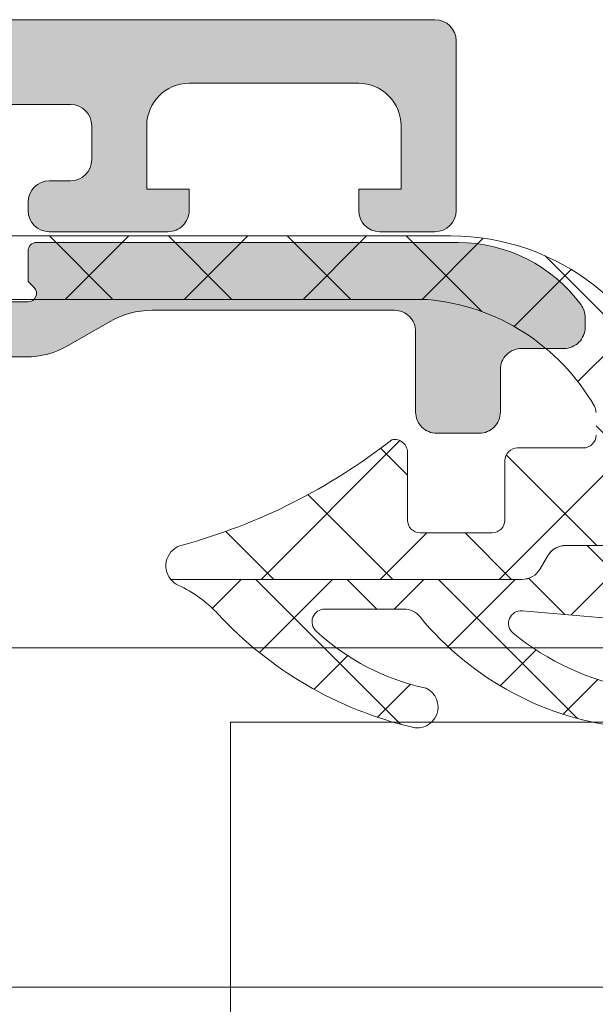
# Model space of a CAD drawing. Header units: millimetres. Extents: x 144573 to 336993, y 74252 to 247042.
# Tile 576 of 656: x 199674 to 199688, y 198260 to 198283. Entities that reach past the tile are written whole.
import ezdxf

# ---------------------------------------------------------------- set-up
doc = ezdxf.new("R2010")
doc.units = ezdxf.units.MM
doc.layers.add('FASÁDA DETAILNÍ', color=255, linetype='Continuous', lineweight=0)
doc.layers.add('NOVA', color=255, linetype='Continuous', lineweight=0)

# ---------------------------------------------------------------- blocks, each defined once
blk = doc.blocks.new('A$C69D17D4D')
at = {"layer": 'FASÁDA DETAILNÍ'}
h = blk.add_hatch(color=256, dxfattribs=at)
edge = h.paths.add_edge_path()
edge.add_arc((-23461.00547196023, 24911.31804486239), 0.5000674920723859, 0.0077324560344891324, 89.99226754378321, ccw=False)
edge.add_line((-23460.50540447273, 24911.31811234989), (-23460.50540447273, 24907.31811234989))
edge.add_arc((-23461.00547196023, 24907.3181798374), 0.5000674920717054, 270.0077324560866, 359.99226754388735, ccw=False)
edge.add_line((-23461.00540447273, 24906.81811234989), (-23462.30545330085, 24906.81811234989))
edge.add_arc((-23462.30541640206, 24907.31814924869), 0.5000369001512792, 180.0042279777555, 269.99577202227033, ccw=False)
edge.add_line((-23462.80545330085, 24907.31811234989), (-23462.80545330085, 24907.81811234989))
edge.add_line((-23462.80545330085, 24907.81811234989), (-23461.80545330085, 24907.81811234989))
edge.add_line((-23461.80545330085, 24907.81811234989), (-23461.80545330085, 24909.31811234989))
edge.add_arc((-23462.80541632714, 24909.31814932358), 0.9999630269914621, 359.9978814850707, 450.0021185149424)
edge.add_line((-23462.80545330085, 24910.31811234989), (-23466.80545330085, 24910.31811234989))
edge.add_arc((-23466.80537643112, 24909.31803548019), 1.000076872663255, 90.00440397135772, 179.9955960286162)
edge.add_line((-23467.80545330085, 24909.31811234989), (-23467.80545330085, 24907.81811234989))
edge.add_line((-23467.80545330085, 24907.81811234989), (-23466.80545330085, 24907.81811234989))
edge.add_line((-23466.80545330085, 24907.81811234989), (-23466.80545330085, 24907.31811234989))
edge.add_arc((-23467.30539582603, 24907.3180548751), 0.4999425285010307, -90.0065868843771, 0.006586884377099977, ccw=False)
edge.add_line((-23467.30545330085, 24906.81811234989), (-23470.10544109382, 24906.81811234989))
edge.add_arc((-23470.10544109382, 24907.31811234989), 0.5000000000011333, 180.0000000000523, 270.0000000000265, ccw=False)
edge.add_line((-23470.60544109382, 24907.31811234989), (-23470.60544109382, 24907.5181123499))
edge.add_arc((-23470.10544109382, 24907.51811234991), 0.5000000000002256, 89.99999999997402, 179.9999999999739, ccw=False)
edge.add_line((-23470.10544109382, 24908.01811234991), (-23469.60544109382, 24908.01811234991))
edge.add_arc((-23469.60547619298, 24908.51814744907), 0.500035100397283, 270.0040217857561, 359.9959782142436)
edge.add_line((-23469.10544109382, 24908.51811234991), (-23469.10544109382, 24909.31811540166))
edge.add_arc((-23469.60545765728, 24909.31809883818), 0.5000165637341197, 0.001897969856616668, 89.99810203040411)
edge.add_line((-23469.60544109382, 24909.81811540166), (-23500.90543499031, 24909.81811540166))
edge.add_line((-23500.9054349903, 24909.81811540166), (-23506.94389261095, 24909.38571876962))
edge.add_arc((-23506.90543655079, 24908.38649908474), 0.9999594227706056, 92.20400286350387, 179.9999999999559)
edge.add_line((-23507.90539597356, 24908.38649908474), (-23507.90539597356, 24901.71804687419))
edge.add_arc((-23507.40539597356, 24901.71804687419), 0.5000000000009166, 180.0000000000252, 269.9999999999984)
edge.add_line((-23507.40539597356, 24901.21804687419), (-23506.50539597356, 24901.21804687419))
edge.add_arc((-23506.50539597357, 24900.71804687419), 0.5000000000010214, 1.1692691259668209e-10, 90.0000000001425, ccw=False)
edge.add_line((-23506.00539597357, 24900.71804687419), (-23506.00539597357, 24899.31804534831))
edge.add_arc((-23505.92655952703, 24899.05052475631), 0.278895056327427, 106.4198764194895, 181.1645893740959)
edge.add_line((-23506.20539697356, 24899.04485634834), (-23506.20539697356, 24898.59126234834))
edge.add_arc((-23505.92652887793, 24898.58560168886), 0.2789255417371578, 178.8371299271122, 253.575405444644)
edge.add_line((-23506.00539597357, 24898.31805834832), (-23506.00539597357, 24896.43804734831))
edge.add_arc((-23506.30539597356, 24896.43804734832), 0.3000000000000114, 270.00000000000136, 360, ccw=False)
edge.add_line((-23506.30539597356, 24896.13804734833), (-23507.2853702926, 24896.13804734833))
edge.add_arc((-23507.28537029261, 24896.43804734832), 0.2999999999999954, 180.0000000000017, 270.00000000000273, ccw=False)
edge.add_line((-23507.58537029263, 24896.43804734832), (-23507.58537029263, 24899.19804534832))
edge.add_arc((-23507.70537029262, 24899.19804534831), 0.1200000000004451, 359.9999999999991, 450)
edge.add_line((-23507.70537029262, 24899.31804534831), (-23512.00539597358, 24899.31804534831))
edge.add_arc((-23512.00539597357, 24898.81804534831), 0.5000000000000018, 89.9999999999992, 179.9999999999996)
edge.add_line((-23512.50539597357, 24898.81804534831), (-23512.50539597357, 24898.11804534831))
edge.add_line((-23512.50539597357, 24898.11804534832), (-23511.12390051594, 24895.7252250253))
edge.add_arc((-23511.24351575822, 24895.65616513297), 0.1381197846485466, -90.00000000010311, 29.999999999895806, ccw=False)
edge.add_line((-23511.24351575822, 24895.51804534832), (-23515.00539597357, 24895.51804534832))
edge.add_arc((-23515.00539597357, 24893.51804534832), 1.999999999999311, 90.00000000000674, 180.0000000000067)
edge.add_line((-23517.00539597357, 24893.51804534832), (-23517.00539597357, 24892.9500499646))
edge.add_arc((-23517.50539597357, 24892.95004996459), 0.5000000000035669, 325.52092823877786, 359.9999999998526, ccw=False)
edge.add_arc((-23521.2148945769, 24895.4975232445), 4.999999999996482, 275.34922800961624, 325.5209282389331, ccw=False)
edge.add_arc((-23520.76727618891, 24890.65617200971), 0.1381197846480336, 150.0000000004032, 277.70243749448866, ccw=False)
edge.add_line((-23520.8868914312, 24890.72523190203), (-23519.50539597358, 24893.11805222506))
edge.add_line((-23519.50539597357, 24893.11805222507), (-23519.50539597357, 24893.81805222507))
edge.add_arc((-23520.00539597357, 24893.81805222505), 0.5, 360, 450)
edge.add_line((-23520.00539597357, 24894.31805222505), (-23524.30542165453, 24894.31805222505))
edge.add_arc((-23524.30542165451, 24894.19805222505), 0.1199999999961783, 90.00000000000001, 179.9999999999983)
edge.add_line((-23524.42542165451, 24894.19805222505), (-23524.42542165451, 24891.43805422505))
edge.add_arc((-23524.72542165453, 24891.43805422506), 0.2999999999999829, -90, 6.252776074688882e-13, ccw=False)
edge.add_line((-23524.72542165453, 24891.13805422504), (-23525.70539597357, 24891.13805422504))
edge.add_arc((-23525.70539597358, 24891.43805422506), 0.300000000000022, 180.0000000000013, 270, ccw=False)
edge.add_line((-23526.00539597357, 24891.43805422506), (-23526.00539597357, 24893.31806522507))
edge.add_arc((-23526.08426306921, 24893.5856085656), 0.2789255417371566, 286.4245945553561, 361.1628700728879)
edge.add_line((-23525.80539497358, 24893.59126922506), (-23525.80539497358, 24894.04486322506))
edge.add_arc((-23526.08423242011, 24894.05053163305), 0.2788950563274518, 358.8354106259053, 433.5801235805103)
edge.add_line((-23526.00539597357, 24894.31805222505), (-23526.00539597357, 24897.31811071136))
edge.add_line((-23526.00539597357, 24897.31811071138), (-23525.30532360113, 24898.01821360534))
edge.add_line((-23525.30532360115, 24898.01821360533), (-23524.70531749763, 24898.01821360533))
edge.add_line((-23524.70531749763, 24898.01821360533), (-23524.70531749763, 24896.41820750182))
edge.add_arc((-23524.20530804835, 24896.4182169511), 0.5000094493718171, 180.0010827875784, 269.9989172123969)
edge.add_line((-23524.20531749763, 24895.91820750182), (-23523.80988941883, 24895.91820750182))
edge.add_arc((-23523.80988941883, 24896.41820750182), 0.5000000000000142, 270.0000000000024, 285.0000000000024)
edge.add_line((-23523.68047989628, 24895.93524458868), (-23522.24659314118, 24896.31945338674))
edge.add_arc((-23522.50541218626, 24897.28537921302), 1.000000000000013, 285.0000000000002, 360.0000000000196)
edge.add_line((-23521.50541218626, 24897.28537921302), (-23521.50541218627, 24903.01820139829))
edge.add_line((-23521.50541218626, 24903.01820139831), (-23524.70531749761, 24903.01820139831))
edge.add_line((-23524.70531749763, 24903.01820139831), (-23524.70531749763, 24902.21821360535))
edge.add_line((-23524.70531749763, 24902.21821360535), (-23525.30532360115, 24902.21821360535))
edge.add_line((-23525.30532360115, 24902.21821360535), (-23526.0053052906, 24903.43064646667))
edge.add_line((-23526.0053052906, 24903.43064646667), (-23526.0053052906, 24904.51820139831))
edge.add_line((-23526.0053052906, 24904.51820139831), (-23511.00539597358, 24904.51820139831))
edge.add_arc((-23511.00539597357, 24905.01820139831), 0.5000000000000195, 269.9999999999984, 360.0000000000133)
edge.add_line((-23510.50539597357, 24905.01820139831), (-23510.50539597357, 24910.81811234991))
edge.add_arc((-23509.50539597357, 24910.81811234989), 1, 90, 180.0000000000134, ccw=False)
edge.add_line((-23509.50539597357, 24911.81811234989), (-23461.00540447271, 24911.81811234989))
edge = h.paths.add_edge_path(flags=16)
edge.add_line((-23519.90541218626, 24902.21821360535), (-23519.90541218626, 24897.81821360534))
edge.add_arc((-23519.40541218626, 24897.81821360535), 0.5000000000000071, 180.0000000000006, 269.9999999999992)
edge.add_line((-23519.40541218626, 24897.31821360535), (-23515.00541218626, 24897.31821360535))
edge.add_arc((-23515.00541218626, 24897.81821360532), 0.4999999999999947, 269.9999999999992, 360.0000000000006)
edge.add_line((-23514.50541218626, 24897.81821360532), (-23514.50541218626, 24902.21821360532))
edge.add_arc((-23515.00541218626, 24902.21821360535), 0.5, 360, 450)
edge.add_line((-23515.00541218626, 24902.71821360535), (-23519.40541218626, 24902.71821360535))
edge.add_arc((-23519.40541218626, 24902.21821360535), 0.4999999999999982, 90.00000000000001, 180.0000000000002)
h = blk.add_hatch(dxfattribs=at)
h.set_pattern_fill('ANSI37', color=256, scale=0.625, angle=90, style=0)
h.set_pattern_definition([(135, (-4407.505283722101, 0), (-1.403165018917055, -1.403165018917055), []), (225, (-4407.505283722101, 0), (1.403165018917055, -1.403165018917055), [])])
edge = h.paths.add_edge_path()
edge.add_ellipse((-23461.61848914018, 24900.19755051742), major_axis=(-5.039467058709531, 0), ratio=1, start_angle=209.7917844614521, end_angle=265.03553873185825, ccw=False)
edge.add_ellipse((-23457.50540465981, 24902.55235072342), major_axis=(-0.3000000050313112, 0), ratio=1, start_angle=180.0006926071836, end_angle=209.7921729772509, ccw=False)
edge.add_line((-23457.20540465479, 24902.5523543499), (-23457.20540165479, 24902.01807034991))
edge.add_ellipse((-23457.50540141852, 24902.01806911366), major_axis=(-0.2999997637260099, 0), ratio=1, start_angle=89.99995487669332, end_angle=180.0002361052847, ccw=False)
edge.add_line((-23457.50540165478, 24901.71806934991), (-23459.0553986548, 24901.71806934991))
edge.add_ellipse((-23459.05539101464, 24901.41805870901), major_axis=(-0.3000106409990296, 0), ratio=1, start_angle=270.0014591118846, end_angle=359.9956760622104)
edge.add_line((-23459.35540165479, 24901.4180813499), (-23459.35541265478, 24900.01809934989))
edge.add_ellipse((-23459.65540249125, 24900.01810218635), major_axis=(-0.2999898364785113, 0), ratio=1, start_angle=90.00035074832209, end_angle=179.9994582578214, ccw=False)
edge.add_line((-23459.6554006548, 24899.71811234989), (-23461.35541265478, 24899.71811234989))
edge.add_ellipse((-23461.35540551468, 24900.01812249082), major_axis=(-0.3000101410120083, 0), ratio=1, start_angle=0.004419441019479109, end_angle=89.99863638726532, ccw=False)
edge.add_line((-23461.65541565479, 24900.01809934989), (-23461.6554046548, 24901.5819303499))
edge.add_ellipse((-23461.95656371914, 24901.61478737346), major_axis=(-0.3029461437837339, 0), ratio=1, start_angle=173.7735490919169, end_angle=283.483577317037)
edge.add_ellipse((-23470.66148684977, 24912.93075169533), major_axis=(-14.0007663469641, 0), ratio=1, start_angle=105.30173220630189, end_angle=128.075620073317, ccw=False)
edge.add_ellipse((-23466.8547732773, 24898.93851392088), major_axis=(-0.5004721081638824, 0), ratio=1, start_angle=-77.08239147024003, end_angle=39.80663437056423)
edge.add_line((-23467.23924065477, 24898.61811234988), (-23458.95596165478, 24898.61811234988))
edge.add_ellipse((-23458.95596218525, 24899.11811205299), major_axis=(-0.499999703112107, 0), ratio=1, start_angle=90.00006078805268, end_angle=150.0000196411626)
edge.add_line((-23458.52294965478, 24898.86811234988), (-23458.34974365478, 24899.1681123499))
edge.add_ellipse((-23457.91673112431, 24898.91811264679), major_axis=(-0.4999997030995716, 0), ratio=1, start_angle=270.0000607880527, end_angle=330.0000196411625, ccw=False)
edge.add_line((-23457.91673165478, 24899.4181123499), (-23456.2873836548, 24899.4181123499))
edge.add_ellipse((-23456.28738287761, 24898.41811299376), major_axis=(-0.9999993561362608, 0), ratio=1, start_angle=210.0503388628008, end_angle=270.0000445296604, ccw=False)
edge.add_ellipse((-23449.10300217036, 24902.57443977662), major_axis=(-7.300023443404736, 0), ratio=1, start_angle=30.05035458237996, end_angle=78.71444631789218)
edge.add_ellipse((-23450.91823427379, 24895.51810276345), major_axis=(-0.3999905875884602, 0), ratio=1, start_angle=165.1470247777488, end_angle=249.4981705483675)
edge.add_ellipse((-23448.54416732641, 24901.86720088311), major_axis=(-6.37844882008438, 0), ratio=1, start_angle=14.452597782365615, end_angle=69.49812541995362, ccw=False)
edge.add_line((-23454.72076665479, 24900.2752743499), (-23455.08435365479, 24901.6859813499))
edge.add_line((-23455.08435365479, 24901.6859813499), (-23455.2944666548, 24902.54868234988))
edge.add_ellipse((-23460.63108937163, 24901.218117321), major_axis=(-5.499995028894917, 0), ratio=1, start_angle=193.999954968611, end_angle=270.0000342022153)
edge.add_line((-23460.6310926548, 24906.71811234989), (-23473.04912065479, 24906.71811234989))
edge.add_line((-23473.04912065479, 24906.71811234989), (-23474.4121776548, 24906.43049334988))
edge.add_ellipse((-23474.51541026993, 24906.91971968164), major_axis=(-0.499999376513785, 0), ratio=1, start_angle=40.28375159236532, end_angle=101.91530077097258, ccw=False)
edge.add_line((-23474.8968356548, 24906.59643334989), (-23476.4704466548, 24908.45304134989))
edge.add_ellipse((-23477.0425856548, 24907.96811184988), major_axis=(-0.7499997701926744, 0), ratio=1, start_angle=-139.7162938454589, end_angle=40.28370615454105)
edge.add_line((-23477.61472465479, 24907.48318234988), (-23475.65543865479, 24905.17153834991))
edge.add_ellipse((-23474.89258704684, 24905.81811051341), major_axis=(-0.999999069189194, 0), ratio=1, start_angle=40.2836986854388, end_angle=101.9152478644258)
edge.add_line((-23474.68612265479, 24904.83965734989), (-23472.89258565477, 24905.21811234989))
edge.add_line((-23472.89258565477, 24905.21811234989), (-23461.18238465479, 24905.21811234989))
h = blk.add_hatch(color=256, dxfattribs=at)
edge = h.paths.add_edge_path()
edge.add_line((-23475.0054046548, 24904.16411234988), (-23474.63219965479, 24903.86411234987))
edge.add_line((-23474.63219965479, 24903.86411234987), (-23470.6589946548, 24903.86411234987))
edge.add_ellipse((-23470.65899625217, 24905.86411955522), major_axis=(-2.000007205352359, 0), ratio=1, start_angle=90.00004576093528, end_angle=119.9999336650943)
edge.add_line((-23469.6589946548, 24904.13206134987), (-23468.6819426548, 24904.69616334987))
edge.add_ellipse((-23467.68194105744, 24902.96410514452), major_axis=(-2.000007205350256, 0), ratio=1, start_angle=270.0000457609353, end_angle=299.9999336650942, ccw=False)
edge.add_line((-23467.6819426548, 24904.96411234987), (-23461.96210865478, 24904.96411234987))
edge.add_ellipse((-23461.96210828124, 24904.46411272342), major_axis=(-0.4999996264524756, 0), ratio=1, start_angle=179.9999571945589, end_angle=270.0000428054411, ccw=False)
edge.add_line((-23461.46210865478, 24904.46411234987), (-23461.46210865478, 24902.56411234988))
edge.add_ellipse((-23460.96236664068, 24902.56385436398), major_axis=(-0.499742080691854, 0), ratio=1, start_angle=-0.02957826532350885, end_angle=90.02957826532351)
edge.add_line((-23460.96210865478, 24902.06411234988), (-23459.96210865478, 24902.06411234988))
edge.add_ellipse((-23459.96185066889, 24902.56385436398), major_axis=(-0.499742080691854, 0), ratio=1, start_angle=89.97042173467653, end_angle=180.0295782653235)
edge.add_line((-23459.46210865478, 24902.56411234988), (-23459.46210865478, 24903.56411234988))
edge.add_ellipse((-23458.96236919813, 24903.56437289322), major_axis=(-0.4997395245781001, 0), ratio=1, start_angle=-90.02987163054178, end_angle=0.029871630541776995, ccw=False)
edge.add_line((-23458.96210865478, 24904.06411234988), (-23457.96210865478, 24904.06411234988))
edge.add_ellipse((-23457.96185478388, 24904.56386047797), major_axis=(-0.4997481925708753, 0), ratio=1, start_angle=89.97089387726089, end_angle=180.0288769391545)
edge.add_line((-23457.4621066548, 24904.56411234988), (-23457.4621066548, 24904.79714334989))
edge.add_ellipse((-23457.96210586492, 24904.7971438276), major_axis=(-0.4999992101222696, 0), ratio=1, start_angle=179.9999452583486, end_angle=216.2493129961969)
edge.add_ellipse((-23460.4621092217, 24902.96410592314), major_axis=(-3.600006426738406, 0), ratio=1, start_angle=216.2493860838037, end_angle=269.9999591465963)
edge.add_line((-23460.4621066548, 24906.56411234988), (-23470.4054046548, 24906.56411234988))
edge.add_ellipse((-23470.40540480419, 24906.36411249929), major_axis=(-0.1999998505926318, 0), ratio=1, start_angle=-90.00004279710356, end_angle=4.280544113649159e-05)
edge.add_line((-23470.60540465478, 24906.36411234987), (-23470.60540465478, 24905.64689134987))
edge.add_line((-23470.60540465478, 24905.64689134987), (-23470.46444365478, 24905.50599234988))
edge.add_ellipse((-23470.60540502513, 24905.36411241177), major_axis=(-0.2000000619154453, 0), ratio=1, start_angle=90.00010609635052, end_angle=225.186075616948, ccw=False)
edge.add_line((-23470.60540465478, 24905.16411234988), (-23472.50497365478, 24905.16411234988))
edge.add_line((-23472.50497365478, 24905.16411234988), (-23476.58362165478, 24904.8497943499))
edge.add_ellipse((-23476.5054041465, 24904.35594970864), major_axis=(-0.5000005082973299, 0), ratio=1, start_angle=279.0000227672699, end_angle=359.9999265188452)
edge.add_line((-23477.0054046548, 24904.35595034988), (-23477.0054046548, 24904.16411234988))
edge.add_ellipse((-23476.50540502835, 24904.16411197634), major_axis=(-0.4999996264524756, 0), ratio=1, start_angle=-4.280544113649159e-05, end_angle=90.00004280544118)
edge.add_line((-23476.5054046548, 24903.66411234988), (-23476.4054046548, 24903.66411234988))
edge.add_ellipse((-23476.40540450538, 24903.86411220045), major_axis=(-0.199999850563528, 0), ratio=1, start_angle=89.99995719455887, end_angle=180.0000428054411)
edge.add_line((-23476.20540465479, 24903.86411234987), (-23476.20540465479, 24904.16411234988))
edge.add_line((-23476.20540465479, 24904.16411234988), (-23475.0054046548, 24904.16411234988))
h = blk.add_hatch(dxfattribs=at)
h.set_pattern_fill('ANSI37', color=256, scale=0.48, angle=90, style=0)
h.set_pattern_definition([(135, (-4407.505283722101, 0), (-1.077630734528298, -1.077630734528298), []), (225, (-4407.505283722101, 0), (1.077630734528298, -1.077630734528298), [])])
edge = h.paths.add_edge_path()
edge.add_arc((-23461.74429122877, 24897.4171130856), 0.4999992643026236, 39.40733718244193, 89.99993422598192)
edge.add_line((-23461.74429065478, 24897.91711234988), (-23463.60638765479, 24897.91711234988))
edge.add_arc((-23463.60638730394, 24897.61711215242), 0.3000001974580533, 90.00006700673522, 227.3578430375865)
edge.add_arc((-23460.03897258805, 24901.4909071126), 5.566188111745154, 227.3577388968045, 257.8089673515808)
edge.add_arc((-23461.42226653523, 24895.60683082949), 0.4897187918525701, -107.0139722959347, 64.88275715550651, ccw=False)
edge.add_arc((-23459.47637521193, 24903.94658868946), 9.052420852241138, 222.7933211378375, 256.6565612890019, ccw=False)
edge.add_arc((-23468.32055193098, 24895.75870847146), 2.999999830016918, 42.79328687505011, 65.24509699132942)
edge.add_arc((-23466.85476978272, 24898.93751455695), 0.5004751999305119, 219.8064341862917, 245.24482424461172, ccw=False)
edge.add_line((-23467.23924065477, 24898.61711234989), (-23458.95596165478, 24898.61711234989))
edge.add_arc((-23458.95596218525, 24899.11711205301), 0.499999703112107, 270.0000607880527, 330.0000196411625)
edge.add_line((-23458.52294965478, 24898.86711234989), (-23458.34974365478, 24899.16711234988))
edge.add_arc((-23457.91673112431, 24898.91711264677), 0.4999997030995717, 90.00006078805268, 150.0000196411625, ccw=False)
edge.add_line((-23457.91673165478, 24899.41711234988), (-23456.2873836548, 24899.41711234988))
edge.add_arc((-23456.28738287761, 24898.41711299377), 0.999999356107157, 30.050338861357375, 90.00004452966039, ccw=False)
edge.add_arc((-23449.10300217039, 24902.57343977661), 7.300023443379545, 210.0503545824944, 258.7144463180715)
edge.add_arc((-23450.91823474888, 24895.51710271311), 0.3999910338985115, 254.9987233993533, 345.14704919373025, ccw=False)
edge.add_arc((-23448.79151427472, 24906.0366067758), 11.13157184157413, 229.4130387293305, 258.4423422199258, ccw=False)
edge.add_line((-23456.03373065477, 24897.58307534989), (-23456.22594765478, 24897.6407763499))
edge.add_line((-23456.22594765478, 24897.6407763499), (-23458.94315465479, 24897.8786143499))
edge.add_arc((-23458.96931365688, 24897.57975707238), 0.2999999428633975, 84.99764491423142, 230.9690488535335)
edge.add_arc((-23455.17514162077, 24902.25998317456), 6.32496947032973, 230.9689666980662, 259.5200292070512)
edge.add_arc((-23456.40401895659, 24895.58214734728), 0.4650353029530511, -97.52813710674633, 80.29202624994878, ccw=False)
edge.add_arc((-23455.75452013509, 24902.33847968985), 7.252239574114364, 219.4075108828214, 264.37832838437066, ccw=False)
for p, q in [((-23509.50539597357, 24911.81811234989), (-23461.00540447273, 24911.81811234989)), ((-23460.50540447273, 24911.31811234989), (-23460.50540447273, 24907.31811234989)), ((-23462.80545330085, 24910.31811234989), (-23466.80545330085, 24910.31811234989)), ((-23469.60544109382, 24909.81811540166), (-23500.9054349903, 24909.81811540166)), ((-23469.10544109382, 24908.51811234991), (-23469.10544109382, 24909.31811540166)), ((-23467.80545330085, 24909.31811234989), (-23467.80545330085, 24907.81811234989)), ((-23461.80545330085, 24907.81811234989), (-23461.80545330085, 24909.31811234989)), ((-23470.10544109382, 24908.01811234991), (-23469.60544109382, 24908.01811234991)), ((-23467.80545330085, 24907.81811234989), (-23466.80545330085, 24907.81811234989)), ((-23466.80545330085, 24907.81811234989), (-23466.80545330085, 24907.31811234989)), ((-23462.80545330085, 24907.31811234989), (-23462.80545330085, 24907.81811234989)), ((-23462.80545330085, 24907.81811234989), (-23461.80545330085, 24907.81811234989)), ((-23470.60544109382, 24907.31811234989), (-23470.60544109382, 24907.51811234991)), ((-23467.30545330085, 24906.81811234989), (-23470.10544109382, 24906.81811234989)), ((-23461.00540447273, 24906.81811234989), (-23462.30545330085, 24906.81811234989)), ((-24919.00002156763, 24897.00002418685), (-11879.50012068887, 24897.00002420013)), ((-23938.49992168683, 24897.00002419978), (-21079.50012145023, 24897.00001934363)), ((-11879.50012068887, 24889.00002420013), (-24919.00002156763, 24889.00002418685)), ((-23465.83090494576, 24889.00002419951), (-23938.49992168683, 24889.00002419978))]:
    blk.add_line(p, q, dxfattribs=at)
at = {"layer": 'FASÁDA DETAILNÍ', "extrusion": (0, 0, -1)}
for points in [[(23457.20540165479, 24902.01807034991, 0.414215), (23457.50540165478, 24901.71806934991), (23459.0553986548, 24901.71806934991), (23459.0553986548, 24901.71806934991, -0.414184), (23459.35540165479, 24901.4180813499), (23459.35541265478, 24900.01809934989), (23459.35541265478, 24900.01809934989, 0.414209), (23459.6554006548, 24899.71811234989), (23461.35541265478, 24899.71811234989), (23461.35541265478, 24899.71811234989, 0.414184), (23461.65541565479, 24900.01809934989), (23461.6554046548, 24901.5819303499), (23461.6554046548, 24901.5819303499, -0.51896), (23462.02720065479, 24901.90938334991, 0.0996982), (23466.96665365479, 24899.42632034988, -0.559391), (23467.23924065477, 24898.61811234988), (23458.95596165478, 24898.61811234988), (23458.95596165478, 24898.61811234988, -0.267949), (23458.52294965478, 24898.86811234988), (23458.34974365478, 24899.1681123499), (23458.34974365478, 24899.1681123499, 0.267949), (23457.91673165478, 24899.4181123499), (23456.2873836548, 24899.4181123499)], [(23455.2944666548, 24902.54868234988, -0.344328), (23460.6310926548, 24906.71811234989), (23473.04912065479, 24906.71811234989), (23474.4121776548, 24906.43049334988), (23474.4121776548, 24906.43049334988, 0.275594), (23474.8968356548, 24906.59643334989), (23476.4704466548, 24908.45304134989), (23476.4704466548, 24908.45304134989, -1), (23477.61472465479, 24907.48318234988), (23475.65543865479, 24905.17153834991), (23475.65543865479, 24905.17153834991, -0.275594), (23474.68612265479, 24904.83965734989), (23472.89258565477, 24905.21811234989), (23461.18238465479, 24905.21811234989), (23461.18238465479, 24905.21811234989, 0.245826), (23457.24505465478, 24902.7014073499, 0.130727), (23457.20540465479, 24902.5523543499)], [(23474.63219965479, 24903.86411234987), (23470.6589946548, 24903.86411234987), (23470.6589946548, 24903.86411234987, -0.131652), (23469.6589946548, 24904.13206134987), (23468.6819426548, 24904.69616334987), (23468.6819426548, 24904.69616334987, 0.131652), (23467.6819426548, 24904.96411234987), (23461.96210865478, 24904.96411234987), (23461.96210865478, 24904.96411234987, 0.414214), (23461.46210865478, 24904.46411234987), (23461.46210865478, 24902.56411234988), (23461.46210865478, 24902.56411234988, -0.414516), (23460.96210865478, 24902.06411234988), (23459.96210865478, 24902.06411234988), (23459.96210865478, 24902.06411234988, -0.414516), (23459.46210865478, 24902.56411234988), (23459.46210865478, 24903.56411234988), (23459.46210865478, 24903.56411234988, 0.414519), (23458.96210865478, 24904.06411234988), (23457.96210865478, 24904.06411234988), (23457.96210865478, 24904.06411234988, -0.41451), (23457.4621066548, 24904.56411234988), (23457.4621066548, 24904.79714334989), (23457.4621066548, 24904.79714334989, -0.1595), (23457.55888065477, 24905.09279334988, -0.238928), (23460.4621066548, 24906.56411234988), (23470.4054046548, 24906.56411234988), (23470.4054046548, 24906.56411234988, -0.414214), (23470.60540465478, 24906.36411234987), (23470.60540465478, 24905.64689134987), (23470.46444365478, 24905.50599234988), (23470.46444365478, 24905.50599234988, 0.669353), (23470.60540465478, 24905.16411234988), (23472.50497365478, 24905.16411234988)]]:
    blk.add_lwpolyline(points, format="xyb", dxfattribs=at)
at = {"layer": 'FASÁDA DETAILNÍ'}
for points in [[(-23456.22594765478, 24897.6407763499), (-23458.94315465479, 24897.8786143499), (-23458.94315465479, 24897.8786143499, 0.739768), (-23459.15823565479, 24897.34671534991, 0.125226), (-23456.3256016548, 24896.04052334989, -0.981156)], [(-23456.46494465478, 24895.12112034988, -0.19878), (-23461.35796565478, 24897.73452734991), (-23461.35796565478, 24897.73452734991, 0.224409), (-23461.74429065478, 24897.91711234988), (-23463.60638765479, 24897.91711234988), (-23463.60638765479, 24897.91711234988, 0.683163), (-23463.80961265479, 24897.39643234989, 0.133656), (-23461.21439465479, 24896.05024234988, -0.931673), (-23461.5655606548, 24895.13854534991, -0.148841), (-23466.11912365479, 24897.7967743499, 0.0982791), (-23467.06433965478, 24898.48303034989, -0.111454), (-23467.23924065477, 24898.61711234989), (-23458.95596165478, 24898.61711234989), (-23458.95596165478, 24898.61711234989, 0.267949), (-23458.52294965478, 24898.86711234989), (-23458.34974365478, 24899.16711234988), (-23458.34974365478, 24899.16711234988, -0.267949), (-23457.91673165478, 24899.41711234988), (-23456.2873836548, 24899.41711234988)]]:
    blk.add_lwpolyline(points, format="xyb", dxfattribs=at)
blk.add_lwpolyline([(-23384.8600261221, 24895.25402419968), (-22997.1692492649, 24895.25402419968), (-22997.1692492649, 24851.25402419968), (-23384.8600261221, 24851.25402419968), (-23465.83090494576, 24851.25402419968), (-23465.83090494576, 24895.25402419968)], close=True, dxfattribs=at)
for centre, radius, start, end in [((-23461.00547196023, 24911.31804486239), 0.5000674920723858, 0.007732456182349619, 89.99226754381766), ((-23466.80537643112, 24909.31803548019), 1.000076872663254, 90.00440397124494, 179.9955960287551), ((-23462.80541632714, 24909.31814932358), 0.999963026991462, 359.9978814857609, 90.00211851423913), ((-23469.60545765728, 24909.31809883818), 0.5000165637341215, 0.001897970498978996, 89.99810203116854), ((-23469.60547619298, 24908.51814744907), 0.5000351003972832, 270.0040217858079, 359.9959782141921), ((-23470.10544109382, 24907.51811234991), 0.5000000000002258, 90, 180), ((-23470.10544109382, 24907.31811234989), 0.5000000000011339, 180, 270), ((-23467.30539582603, 24907.3180548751), 0.4999425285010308, 269.9934131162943, 0.006586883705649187), ((-23462.30541640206, 24907.31814924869), 0.5000369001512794, 180.0042279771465, 269.9957720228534), ((-23461.00547196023, 24907.3181798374), 0.5000674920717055, 270.0077324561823, 359.9922675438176)]:
    blk.add_arc(centre, radius, start, end, dxfattribs=at)

msp = doc.modelspace()

# ---------------------------------------------------------------- block references
at = {"layer": 'NOVA', "ltscale": 300}
msp.add_blockref('A$C69D17D4D', (223144.9987451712, 173371.2585875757), dxfattribs=at)

doc.saveas('drawing.dxf')
